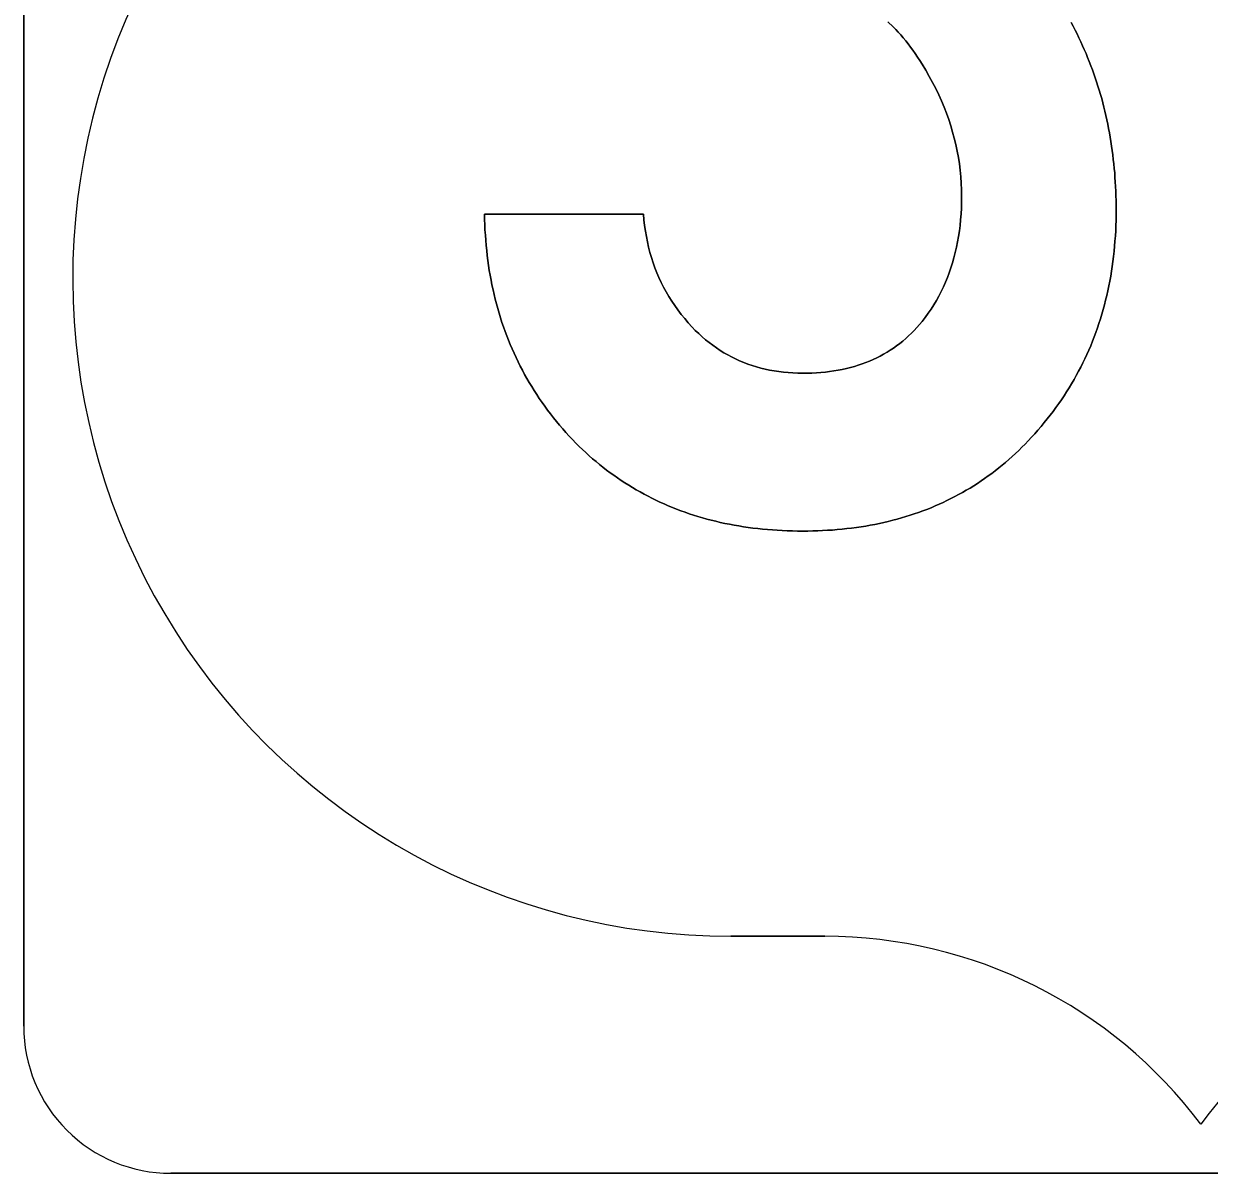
# Model space of a CAD drawing. Extents: x 10133 to 81668, y 5524 to 11018.
# Drawn here: x 28289.9 to 28340.2, y 8832.2 to 8881.1 of the extents above; entities that cross this region are included whole.
import ezdxf

# ---------------------------------------------------------------- set-up
doc = ezdxf.new("R2010")
doc.units = 0
doc.layers.add('DisPlatData', color=7, linetype='Continuous')

msp = doc.modelspace()

# ---------------------------------------------------------------- linework, layer by layer
at = {"layer": 'DisPlatData'}
for p, q in [((28289.863, 8925.995), (28289.863, 8838.495)), ((28289.863, 8925.995), (28289.863, 8838.495)), ((28289.863, 8838.495), (28289.863, 8925.995)), ((28289.863, 8838.495), (28289.863, 8925.995)), ((28323.892, 8842.314), (28319.896, 8842.314)), ((28319.896, 8842.314), (28323.892, 8842.314)), ((28289.863, 8838.495), (28289.863, 8838.495)), ((28289.863, 8838.495), (28289.863, 8838.495)), ((28296.113, 8832.245), (28383.613, 8832.245)), ((28296.113, 8832.245), (28296.113, 8832.245)), ((28296.113, 8832.245), (28383.613, 8832.245)), ((28383.613, 8832.245), (28296.113, 8832.245)), ((28296.113, 8832.245), (28296.113, 8832.245)), ((28383.613, 8832.245), (28296.113, 8832.245))]:
    msp.add_line(p, q, dxfattribs=at)
for points in [[(28326.574, 8881.173), (28326.795, 8880.963), (28326.904, 8880.852), (28327.012, 8880.737), (28327.12, 8880.618), (28327.224, 8880.495), (28327.329, 8880.368), (28327.433, 8880.237), (28327.533, 8880.102), (28327.637, 8879.963), (28327.737, 8879.82), (28327.833, 8879.673), (28327.933, 8879.522), (28328.029, 8879.366), (28328.183, 8879.111), (28328.333, 8878.853), (28328.474, 8878.595), (28328.608, 8878.336), (28328.733, 8878.076), (28328.849, 8877.814), (28328.958, 8877.551), (28329.062, 8877.288), (28329.158, 8877.023), (28329.245, 8876.757), (28329.324, 8876.49), (28329.395, 8876.222), (28329.462, 8875.953), (28329.52, 8875.683), (28329.566, 8875.412), (28329.612, 8875.139), (28329.645, 8874.866), (28329.67, 8874.591), (28329.691, 8874.316), (28329.699, 8874.039), (28329.704, 8873.761), (28329.704, 8873.506), (28329.695, 8873.255), (28329.683, 8873.007), (28329.662, 8872.763), (28329.637, 8872.522), (28329.608, 8872.284), (28329.574, 8872.051), (28329.533, 8871.82), (28329.487, 8871.593)], [(28329.487, 8871.593), (28329.533, 8871.82), (28329.574, 8872.051), (28329.608, 8872.284), (28329.637, 8872.522), (28329.662, 8872.763), (28329.683, 8873.007), (28329.695, 8873.255), (28329.704, 8873.506), (28329.704, 8873.761), (28329.699, 8874.039), (28329.691, 8874.316), (28329.67, 8874.591), (28329.645, 8874.866), (28329.612, 8875.139), (28329.566, 8875.412), (28329.52, 8875.683), (28329.462, 8875.953), (28329.395, 8876.222), (28329.324, 8876.49), (28329.245, 8876.757), (28329.158, 8877.023), (28329.062, 8877.288), (28328.958, 8877.551), (28328.849, 8877.814), (28328.733, 8878.076), (28328.608, 8878.336), (28328.474, 8878.595), (28328.333, 8878.853), (28328.183, 8879.111), (28328.029, 8879.366), (28327.933, 8879.522), (28327.833, 8879.673), (28327.737, 8879.82), (28327.637, 8879.963), (28327.533, 8880.102), (28327.433, 8880.237), (28327.329, 8880.368), (28327.224, 8880.495), (28327.12, 8880.618), (28327.012, 8880.737), (28326.904, 8880.852), (28326.795, 8880.963), (28326.574, 8881.173)], [(28335.791, 8877.369), (28335.745, 8877.55), (28335.699, 8877.729), (28335.654, 8877.908), (28335.604, 8878.086), (28335.549, 8878.263), (28335.495, 8878.44), (28335.437, 8878.615), (28335.379, 8878.79), (28335.32, 8878.963), (28335.258, 8879.136), (28335.195, 8879.309), (28335.129, 8879.48), (28335.058, 8879.651), (28334.991, 8879.82), (28334.916, 8879.989), (28334.841, 8880.157), (28334.766, 8880.324), (28334.687, 8880.491), (28334.608, 8880.656), (28334.529, 8880.821), (28334.441, 8880.984), (28334.358, 8881.147)], [(28334.358, 8881.147), (28334.441, 8880.984), (28334.529, 8880.821), (28334.608, 8880.656), (28334.687, 8880.491), (28334.766, 8880.324), (28334.841, 8880.157), (28334.916, 8879.989), (28334.991, 8879.82), (28335.058, 8879.651), (28335.129, 8879.48), (28335.195, 8879.309), (28335.258, 8879.136), (28335.32, 8878.963), (28335.379, 8878.79), (28335.437, 8878.615), (28335.495, 8878.44), (28335.549, 8878.263), (28335.604, 8878.086), (28335.654, 8877.908), (28335.699, 8877.729), (28335.745, 8877.55), (28335.791, 8877.369)], [(28328.574, 8860.599), (28328.745, 8860.674), (28328.916, 8860.751), (28329.083, 8860.831), (28329.249, 8860.913), (28329.416, 8860.998), (28329.579, 8861.086), (28329.741, 8861.176), (28329.904, 8861.268), (28330.062, 8861.363), (28330.22, 8861.461), (28330.374, 8861.561), (28330.529, 8861.663), (28330.683, 8861.768), (28330.833, 8861.876), (28330.983, 8861.986), (28331.133, 8862.099), (28331.279, 8862.214), (28331.424, 8862.332), (28331.566, 8862.453), (28331.712, 8862.576), (28331.849, 8862.701), (28331.991, 8862.829), (28332.129, 8862.959), (28332.266, 8863.092), (28332.399, 8863.228), (28332.533, 8863.366), (28332.674, 8863.518), (28332.816, 8863.671), (28332.949, 8863.826), (28333.087, 8863.982), (28333.216, 8864.14), (28333.345, 8864.299), (28333.47, 8864.459), (28333.595, 8864.621), (28333.712, 8864.785), (28333.833, 8864.95), (28333.945, 8865.116), (28334.058, 8865.283), (28334.166, 8865.453), (28334.274, 8865.623), (28334.379, 8865.796), (28334.479, 8865.969), (28334.574, 8866.144), (28334.67, 8866.321), (28334.766, 8866.499), (28334.854, 8866.678), (28334.941, 8866.859), (28335.024, 8867.041), (28335.108, 8867.225), (28335.187, 8867.411), (28335.262, 8867.597), (28335.337, 8867.785), (28335.408, 8867.975), (28335.474, 8868.166), (28335.537, 8868.358), (28335.599, 8868.552), (28335.662, 8868.748), (28335.716, 8868.945), (28335.77, 8869.143), (28335.82, 8869.343), (28335.87, 8869.544), (28335.916, 8869.746), (28335.958, 8869.951), (28335.999, 8870.156), (28336.037, 8870.363), (28336.07, 8870.572), (28336.104, 8870.782), (28336.133, 8870.993), (28336.158, 8871.206), (28336.183, 8871.42), (28336.204, 8871.636), (28336.22, 8871.853), (28336.237, 8872.072), (28336.249, 8872.292), (28336.258, 8872.513), (28336.266, 8872.736), (28336.27, 8872.961), (28336.27, 8873.187), (28336.27, 8873.386), (28336.266, 8873.583), (28336.262, 8873.781), (28336.254, 8873.977), (28336.245, 8874.173), (28336.233, 8874.367), (28336.22, 8874.561), (28336.208, 8874.754), (28336.191, 8874.946), (28336.17, 8875.138), (28336.149, 8875.328), (28336.129, 8875.518), (28336.104, 8875.707), (28336.074, 8875.895), (28336.045, 8876.082), (28336.016, 8876.268), (28335.983, 8876.454), (28335.949, 8876.638), (28335.912, 8876.823), (28335.874, 8877.006), (28335.833, 8877.188), (28335.791, 8877.369)], [(28335.791, 8877.369), (28335.833, 8877.188), (28335.874, 8877.006), (28335.912, 8876.823), (28335.949, 8876.638), (28335.983, 8876.454), (28336.016, 8876.268), (28336.045, 8876.082), (28336.074, 8875.895), (28336.104, 8875.707), (28336.129, 8875.518), (28336.149, 8875.328), (28336.17, 8875.138), (28336.191, 8874.946), (28336.208, 8874.754), (28336.22, 8874.561), (28336.233, 8874.367), (28336.245, 8874.173), (28336.254, 8873.977), (28336.262, 8873.781), (28336.266, 8873.583), (28336.27, 8873.386), (28336.27, 8873.187), (28336.27, 8872.961), (28336.266, 8872.736), (28336.258, 8872.513), (28336.249, 8872.292), (28336.237, 8872.072), (28336.22, 8871.853), (28336.204, 8871.636), (28336.183, 8871.42), (28336.158, 8871.206), (28336.133, 8870.993), (28336.104, 8870.782), (28336.07, 8870.572), (28336.037, 8870.363), (28335.999, 8870.156), (28335.958, 8869.951), (28335.916, 8869.746), (28335.87, 8869.544), (28335.82, 8869.343), (28335.77, 8869.143), (28335.716, 8868.945), (28335.662, 8868.748), (28335.599, 8868.552), (28335.537, 8868.358), (28335.474, 8868.166), (28335.408, 8867.975), (28335.337, 8867.785), (28335.262, 8867.597), (28335.187, 8867.411), (28335.108, 8867.225), (28335.024, 8867.041), (28334.941, 8866.859), (28334.854, 8866.678), (28334.766, 8866.499), (28334.67, 8866.321), (28334.574, 8866.144), (28334.479, 8865.969), (28334.379, 8865.796), (28334.274, 8865.623), (28334.166, 8865.453), (28334.058, 8865.283), (28333.945, 8865.116), (28333.833, 8864.95), (28333.712, 8864.785), (28333.595, 8864.621), (28333.47, 8864.459), (28333.345, 8864.299), (28333.216, 8864.14), (28333.087, 8863.982), (28332.949, 8863.826), (28332.816, 8863.671), (28332.674, 8863.518), (28332.533, 8863.366), (28332.399, 8863.228), (28332.266, 8863.092), (28332.129, 8862.959), (28331.991, 8862.829), (28331.849, 8862.701), (28331.712, 8862.576), (28331.566, 8862.453), (28331.424, 8862.332), (28331.279, 8862.214), (28331.133, 8862.099), (28330.983, 8861.986), (28330.833, 8861.876), (28330.683, 8861.768), (28330.529, 8861.663), (28330.374, 8861.561), (28330.22, 8861.461), (28330.062, 8861.363), (28329.904, 8861.268), (28329.741, 8861.176), (28329.579, 8861.086), (28329.416, 8860.998), (28329.249, 8860.913), (28329.083, 8860.831), (28328.916, 8860.751), (28328.745, 8860.674), (28328.574, 8860.599)], [(28329.487, 8871.593), (28329.437, 8871.37), (28329.379, 8871.15), (28329.32, 8870.934), (28329.249, 8870.721), (28329.179, 8870.512), (28329.099, 8870.306), (28329.016, 8870.104), (28328.929, 8869.906), (28328.837, 8869.711), (28328.737, 8869.519), (28328.633, 8869.331), (28328.52, 8869.147), (28328.408, 8868.966), (28328.287, 8868.788), (28328.158, 8868.614), (28328.029, 8868.444), (28327.92, 8868.312), (28327.808, 8868.185), (28327.691, 8868.061), (28327.574, 8867.942), (28327.454, 8867.827), (28327.333, 8867.716), (28327.208, 8867.608), (28327.079, 8867.505), (28326.945, 8867.406), (28326.812, 8867.311), (28326.674, 8867.22), (28326.537, 8867.133), (28326.391, 8867.05), (28326.249, 8866.971), (28326.099, 8866.896), (28325.949, 8866.825), (28325.795, 8866.758), (28325.637, 8866.696), (28325.479, 8866.637), (28325.316, 8866.582), (28325.149, 8866.532), (28324.983, 8866.485), (28324.812, 8866.443), (28324.637, 8866.404), (28324.462, 8866.37), (28324.283, 8866.339), (28324.099, 8866.313), (28323.916, 8866.291), (28323.729, 8866.273), (28323.537, 8866.258), (28323.345, 8866.248), (28323.149, 8866.242), (28322.949, 8866.24), (28322.741, 8866.243), (28322.537, 8866.251), (28322.333, 8866.265), (28322.133, 8866.283), (28321.933, 8866.308), (28321.741, 8866.337), (28321.545, 8866.372), (28321.358, 8866.413), (28321.17, 8866.458), (28320.987, 8866.51), (28320.804, 8866.566), (28320.624, 8866.628), (28320.449, 8866.696), (28320.274, 8866.768), (28320.104, 8866.846), (28319.933, 8866.93), (28319.77, 8867.019), (28319.604, 8867.113), (28319.445, 8867.213), (28319.287, 8867.318), (28319.133, 8867.428), (28318.979, 8867.544), (28318.829, 8867.666), (28318.679, 8867.792), (28318.537, 8867.924), (28318.391, 8868.061), (28318.254, 8868.204), (28318.095, 8868.381), (28317.941, 8868.56), (28317.795, 8868.742), (28317.654, 8868.928), (28317.52, 8869.116), (28317.391, 8869.306), (28317.27, 8869.5), (28317.158, 8869.697), (28317.045, 8869.896), (28316.945, 8870.099), (28316.849, 8870.304), (28316.758, 8870.513), (28316.674, 8870.724), (28316.599, 8870.938), (28316.529, 8871.155), (28316.466, 8871.375), (28316.408, 8871.598), (28316.354, 8871.823), (28316.312, 8872.052), (28316.27, 8872.283), (28316.237, 8872.518), (28316.212, 8872.755), (28316.191, 8872.995), (28309.437, 8872.995)], [(28309.437, 8872.995), (28309.441, 8872.771), (28309.45, 8872.548), (28309.458, 8872.327), (28309.475, 8872.108), (28309.487, 8871.889), (28309.508, 8871.673), (28309.529, 8871.457), (28309.554, 8871.243), (28309.579, 8871.031), (28309.608, 8870.82), (28309.641, 8870.61), (28309.679, 8870.402), (28309.716, 8870.196), (28309.754, 8869.99), (28309.8, 8869.787), (28309.845, 8869.584), (28309.895, 8869.383), (28309.945, 8869.184), (28310, 8868.986), (28310.058, 8868.79), (28310.116, 8868.595), (28310.179, 8868.401), (28310.241, 8868.209), (28310.312, 8868.018), (28310.383, 8867.829), (28310.454, 8867.641), (28310.529, 8867.455), (28310.608, 8867.271), (28310.691, 8867.087), (28310.775, 8866.905), (28310.862, 8866.725), (28310.95, 8866.546), (28311.045, 8866.368), (28311.137, 8866.192), (28311.237, 8866.017)], [(28311.237, 8866.017), (28311.137, 8866.192), (28311.045, 8866.368), (28310.95, 8866.546), (28310.862, 8866.725), (28310.775, 8866.905), (28310.691, 8867.087), (28310.608, 8867.271), (28310.529, 8867.455), (28310.454, 8867.641), (28310.383, 8867.829), (28310.312, 8868.018), (28310.241, 8868.209), (28310.179, 8868.401), (28310.116, 8868.595), (28310.058, 8868.79), (28310, 8868.986), (28309.945, 8869.184), (28309.895, 8869.383), (28309.845, 8869.584), (28309.8, 8869.787), (28309.754, 8869.99), (28309.716, 8870.196), (28309.679, 8870.402), (28309.641, 8870.61), (28309.608, 8870.82), (28309.579, 8871.031), (28309.554, 8871.243), (28309.529, 8871.457), (28309.508, 8871.673), (28309.487, 8871.889), (28309.475, 8872.108), (28309.458, 8872.327), (28309.45, 8872.548), (28309.441, 8872.771), (28309.437, 8872.995)], [(28309.437, 8872.995), (28316.191, 8872.995), (28316.212, 8872.755), (28316.237, 8872.518), (28316.27, 8872.283), (28316.312, 8872.052), (28316.354, 8871.823), (28316.408, 8871.598), (28316.466, 8871.375), (28316.529, 8871.155), (28316.599, 8870.938), (28316.674, 8870.724), (28316.758, 8870.513), (28316.849, 8870.304), (28316.945, 8870.099), (28317.045, 8869.896), (28317.158, 8869.697), (28317.27, 8869.5), (28317.391, 8869.306), (28317.52, 8869.116), (28317.654, 8868.928), (28317.795, 8868.742), (28317.941, 8868.56), (28318.095, 8868.381), (28318.254, 8868.204), (28318.391, 8868.061), (28318.537, 8867.924), (28318.679, 8867.792), (28318.829, 8867.666), (28318.979, 8867.544), (28319.133, 8867.428), (28319.287, 8867.318), (28319.445, 8867.213), (28319.604, 8867.113), (28319.77, 8867.019), (28319.933, 8866.93), (28320.104, 8866.846), (28320.274, 8866.768), (28320.449, 8866.696), (28320.624, 8866.628), (28320.804, 8866.566), (28320.987, 8866.51), (28321.17, 8866.458), (28321.358, 8866.413), (28321.545, 8866.372), (28321.741, 8866.337), (28321.933, 8866.308), (28322.133, 8866.283), (28322.333, 8866.265), (28322.537, 8866.251), (28322.741, 8866.243), (28322.949, 8866.24), (28323.149, 8866.242), (28323.345, 8866.248), (28323.537, 8866.258), (28323.729, 8866.273), (28323.916, 8866.291), (28324.099, 8866.313), (28324.283, 8866.339), (28324.462, 8866.37), (28324.637, 8866.404), (28324.812, 8866.443), (28324.983, 8866.485), (28325.149, 8866.532), (28325.316, 8866.582), (28325.479, 8866.637), (28325.637, 8866.696), (28325.795, 8866.758), (28325.949, 8866.825), (28326.099, 8866.896), (28326.249, 8866.971), (28326.391, 8867.05), (28326.537, 8867.133), (28326.674, 8867.22), (28326.812, 8867.311), (28326.945, 8867.406), (28327.079, 8867.505), (28327.208, 8867.608), (28327.333, 8867.716), (28327.454, 8867.827), (28327.574, 8867.942), (28327.691, 8868.061), (28327.808, 8868.185), (28327.92, 8868.312), (28328.029, 8868.444), (28328.158, 8868.614), (28328.287, 8868.788), (28328.408, 8868.966), (28328.52, 8869.147), (28328.633, 8869.331), (28328.737, 8869.519), (28328.837, 8869.711), (28328.929, 8869.906), (28329.016, 8870.104), (28329.099, 8870.306), (28329.179, 8870.512), (28329.249, 8870.721), (28329.32, 8870.934), (28329.379, 8871.15), (28329.437, 8871.37), (28329.487, 8871.593)], [(28311.237, 8866.017), (28311.337, 8865.844), (28311.441, 8865.672), (28311.545, 8865.502), (28311.654, 8865.333), (28311.766, 8865.166), (28311.883, 8865), (28312, 8864.835), (28312.116, 8864.672), (28312.241, 8864.511), (28312.366, 8864.351), (28312.491, 8864.192), (28312.625, 8864.035), (28312.758, 8863.879), (28312.891, 8863.724), (28313.033, 8863.571), (28313.175, 8863.42), (28313.316, 8863.27), (28313.458, 8863.133), (28313.595, 8862.998), (28313.741, 8862.866), (28313.883, 8862.737), (28314.029, 8862.61), (28314.175, 8862.486), (28314.325, 8862.364), (28314.47, 8862.245), (28314.625, 8862.128), (28314.775, 8862.014), (28314.929, 8861.903), (28315.087, 8861.794), (28315.241, 8861.688), (28315.4, 8861.584), (28315.562, 8861.483), (28315.72, 8861.384), (28315.883, 8861.288), (28316.049, 8861.194), (28316.216, 8861.103), (28316.383, 8861.015), (28316.549, 8860.929), (28316.72, 8860.846), (28316.891, 8860.765), (28317.066, 8860.687), (28317.241, 8860.611), (28317.416, 8860.538), (28317.595, 8860.468), (28317.774, 8860.4), (28317.954, 8860.335), (28318.137, 8860.272), (28318.32, 8860.211), (28318.504, 8860.154), (28318.691, 8860.099), (28318.879, 8860.046), (28319.07, 8859.996), (28319.258, 8859.949), (28319.454, 8859.904), (28319.645, 8859.862), (28319.841, 8859.822), (28320.037, 8859.785), (28320.237, 8859.75), (28320.437, 8859.718), (28320.637, 8859.689), (28320.841, 8859.662), (28321.045, 8859.638), (28321.249, 8859.616), (28321.458, 8859.596), (28321.666, 8859.58), (28321.874, 8859.566), (28322.087, 8859.554), (28322.299, 8859.545), (28322.516, 8859.539), (28322.733, 8859.535), (28322.949, 8859.534), (28323.166, 8859.535), (28323.379, 8859.539), (28323.591, 8859.545), (28323.799, 8859.554), (28324.012, 8859.566), (28324.216, 8859.579), (28324.424, 8859.596), (28324.629, 8859.615), (28324.833, 8859.636), (28325.033, 8859.661), (28325.233, 8859.687), (28325.433, 8859.716), (28325.629, 8859.748), (28325.824, 8859.782), (28326.02, 8859.819), (28326.212, 8859.858), (28326.404, 8859.9), (28326.591, 8859.944), (28326.779, 8859.991), (28326.966, 8860.041), (28327.149, 8860.092), (28327.333, 8860.147), (28327.516, 8860.204), (28327.695, 8860.263), (28327.874, 8860.326), (28328.054, 8860.39), (28328.229, 8860.457), (28328.404, 8860.527), (28328.574, 8860.599)], [(28328.574, 8860.599), (28328.404, 8860.527), (28328.229, 8860.457), (28328.054, 8860.39), (28327.874, 8860.326), (28327.695, 8860.263), (28327.516, 8860.204), (28327.333, 8860.147), (28327.149, 8860.092), (28326.966, 8860.041), (28326.779, 8859.991), (28326.591, 8859.944), (28326.404, 8859.9), (28326.212, 8859.858), (28326.02, 8859.819), (28325.824, 8859.782), (28325.629, 8859.748), (28325.433, 8859.716), (28325.233, 8859.687), (28325.033, 8859.661), (28324.833, 8859.636), (28324.629, 8859.615), (28324.424, 8859.596), (28324.216, 8859.579), (28324.012, 8859.566), (28323.799, 8859.554), (28323.591, 8859.545), (28323.379, 8859.539), (28323.166, 8859.535), (28322.949, 8859.534), (28322.733, 8859.535), (28322.516, 8859.539), (28322.299, 8859.545), (28322.087, 8859.554), (28321.874, 8859.566), (28321.666, 8859.58), (28321.458, 8859.596), (28321.249, 8859.616), (28321.045, 8859.638), (28320.841, 8859.662), (28320.637, 8859.689), (28320.437, 8859.718), (28320.237, 8859.75), (28320.037, 8859.785), (28319.841, 8859.822), (28319.645, 8859.862), (28319.454, 8859.904), (28319.258, 8859.949), (28319.07, 8859.996), (28318.879, 8860.046), (28318.691, 8860.099), (28318.504, 8860.154), (28318.32, 8860.211), (28318.137, 8860.272), (28317.954, 8860.335), (28317.774, 8860.4), (28317.595, 8860.468), (28317.416, 8860.538), (28317.241, 8860.611), (28317.066, 8860.687), (28316.891, 8860.765), (28316.72, 8860.846), (28316.549, 8860.929), (28316.383, 8861.015), (28316.216, 8861.103), (28316.049, 8861.194), (28315.883, 8861.288), (28315.72, 8861.384), (28315.562, 8861.483), (28315.4, 8861.584), (28315.241, 8861.688), (28315.087, 8861.794), (28314.929, 8861.903), (28314.775, 8862.014), (28314.625, 8862.128), (28314.47, 8862.245), (28314.325, 8862.364), (28314.175, 8862.486), (28314.029, 8862.61), (28313.883, 8862.737), (28313.741, 8862.866), (28313.595, 8862.998), (28313.458, 8863.133), (28313.316, 8863.27), (28313.175, 8863.42), (28313.033, 8863.571), (28312.891, 8863.724), (28312.758, 8863.879), (28312.625, 8864.035), (28312.491, 8864.192), (28312.366, 8864.351), (28312.241, 8864.511), (28312.116, 8864.672), (28312, 8864.835), (28311.883, 8865), (28311.766, 8865.166), (28311.654, 8865.333), (28311.545, 8865.502), (28311.441, 8865.672), (28311.337, 8865.844), (28311.237, 8866.017)], [(28339.864, 8834.328), (28339.861, 8834.328)]]:
    msp.add_lwpolyline(points, dxfattribs=at)
for centre, radius, start, end in [((28319.896, 8870.266), 27.951, 154.9897, 270.0001), ((28319.896, 8870.266), 27.951, 154.9897, 270.0001), ((28323.892, 8822.349), 19.965, 36.8766, 90.0002), ((28323.892, 8822.349), 19.965, 36.8766, 90.0002), ((28355.833, 8822.349), 19.965, 90.0002, 143.1234), ((28355.833, 8822.349), 19.965, 90.0002, 143.1234), ((28296.113, 8838.495), 6.25, 179.9998, 270.0001), ((28296.113, 8838.495), 6.25, 179.9998, 270.0001), ((28296.113, 8838.495), 6.25, 179.9998, 270.0001), ((28296.113, 8838.495), 6.25, 179.9998, 270.0001), ((28355.833, 8822.349), 19.965, 143.1234, 143.13), ((28323.892, 8822.349), 19.965, 36.8699, 36.8766)]:
    msp.add_arc(centre, radius, start, end, dxfattribs=at)

doc.saveas('drawing.dxf')
